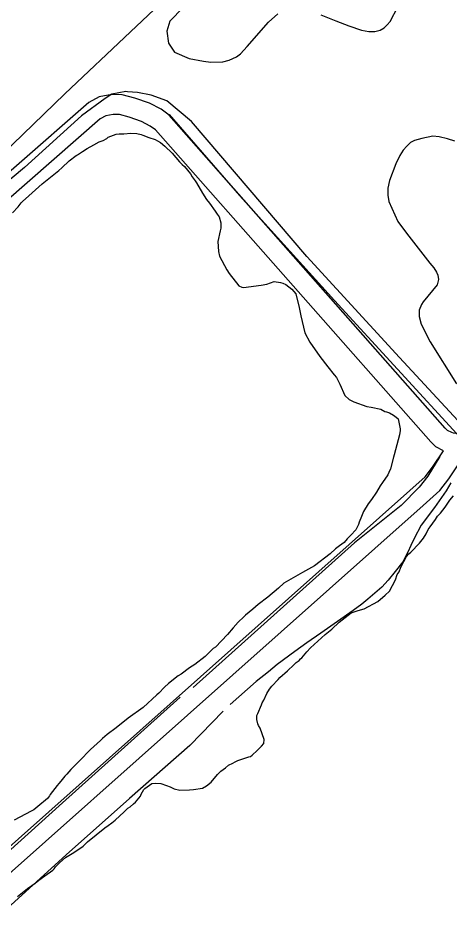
# Model space of a CAD drawing. Extents: x 3704301 to 3742427, y 506229 to 532009.
# Drawn here: x 3724729 to 3725381, y 514774 to 516141 of the extents above; entities that cross this region are included whole.
import ezdxf

# ---------------------------------------------------------------- set-up
doc = ezdxf.new("R2010")
doc.units = 0
for name, color, linetype in [('V-ROAD-CNTR', 7, 'Continuous'), ('V-SITE-VEGE', 7, 'Continuous'), ('V-TOPO-SHOR', 7, 'Continuous')]:
    doc.layers.add(name, color=color, linetype=linetype)

msp = doc.modelspace()

# ---------------------------------------------------------------- linework, layer by layer
at = {"layer": 'V-ROAD-CNTR'}
for points in [[(3725371.5, 515487.9), (3725360, 515493.9), (3725352.2, 515501.3), (3724936.7, 515972.1), (3724928.8, 515977.9), (3724915.6, 515985), (3724896.8, 515991.5), (3724882.4, 515995.1), (3724872.7, 515995.4), (3724861.8, 515993.4), (3724853, 515988.6), (3724526.3, 515702.6), (3724507.9, 515690.8), (3724491.2, 515685), (3724476.2, 515683), (3724456.9, 515683.1), (3724442.8, 515685.8), (3724430.3, 515692.3), (3722763.5, 517197.6), (3721786.2, 518108.4)], [(3727149.4, 517070.5), (3726328.2, 516331), (3725400.4, 515518.4), (3725392.5, 515514.4), (3725389.5, 515514), (3725386.5, 515514.3), (3725383.9, 515515.3), (3725377.6, 515518.6), (3725373.8, 515522.2), (3724957.1, 515994.3), (3724945, 516003.2), (3724927.7, 516012.6), (3724905.3, 516020.2), (3724886.5, 516025), (3724870.5, 516025.5), (3724851.7, 516022.1), (3724835.8, 516013.4), (3724508.2, 515726.6)], [(3722609.4, 513036.6), (3722612.8, 513044.6), (3722628.5, 513060.6), (3722678.2, 513099.9), (3723889.2, 514187.5), (3723917, 514207.1), (3723949.6, 514223.1), (3724004.3, 514261.2), (3724068.3, 514305.9), (3724137.9, 514364.9), (3724207, 514433.1), (3724278.3, 514501.3), (3724321.6, 514539.6), (3725320.6, 515428), (3725343.9, 515448.7), (3725354.8, 515463.1), (3725371.5, 515487.9)], [(3722633.9, 513012.9), (3722634.8, 513019.8), (3722638.2, 513027.6), (3722648.6, 513038.2), (3722697.6, 513077), (3723908, 514164), (3723932.4, 514181.2), (3723964.8, 514197.2), (3724021.4, 514236.6), (3724086.6, 514282.1), (3724158.2, 514342.8), (3724228, 514411.6), (3724298.6, 514479.2), (3724341.5, 514517.1), (3725340.5, 515405.6), (3725366, 515428.2), (3725379.2, 515445.7), (3725408.3, 515488.8)]]:
    msp.add_lwpolyline(points, dxfattribs=at)
at = {"layer": 'V-SITE-VEGE'}
for p, q in [((3725380.9, 515413.4), (3725386.3, 515419.9)), ((3725366.6, 515393.9), (3725373.7, 515403.1)), ((3725373.7, 515403.1), (3725378.1, 515409.1)), ((3725378.1, 515409.1), (3725380.9, 515413.4)), ((3725359, 515384.2), (3725362.3, 515389.1)), ((3725362.3, 515389.1), (3725366.6, 515393.9)), ((3725348, 515369), (3725351.3, 515373.4)), ((3725351.3, 515373.4), (3725359, 515384.2)), ((3725340.9, 515356), (3725345.3, 515362.5)), ((3725345.3, 515362.5), (3725348, 515369)), ((3725321.8, 515334.9), (3725334.9, 515348.4)), ((3725334.9, 515348.4), (3725340.9, 515356)), ((3725315.7, 515328.4), (3725319, 515332.2)), ((3725319, 515332.2), (3725321.8, 515334.9)), ((3725307, 515312.2), (3725315.7, 515328.4)), ((3725301.5, 515301.3), (3725304.2, 515305.1)), ((3725304.2, 515305.1), (3725307, 515312.2)), ((3725289.9, 515275.9), (3725298.7, 515293.2)), ((3725298.7, 515293.2), (3725301.5, 515301.3)), ((3725272.4, 515260.7), (3725283.4, 515269.9)), ((3725283.4, 515269.9), (3725289.9, 515275.9)), ((3725251.7, 515249.4), (3725272.4, 515260.7)), ((3725213.6, 515229.5), (3725232.1, 515243.5)), ((3725232.1, 515243.5), (3725242.5, 515246.8)), ((3725242.5, 515246.8), (3725251.7, 515249.4)), ((3725202.7, 515218.7), (3725213.6, 515229.5)), ((3725170.4, 515190.6), (3725192.8, 515210.6)), ((3725192.8, 515210.6), (3725202.7, 515218.7)), ((3725157.3, 515175.5), (3725165, 515184.7)), ((3725165, 515184.7), (3725170.4, 515190.6)), ((3725145.3, 515165.2), (3725149.1, 515168.4)), ((3725149.1, 515168.4), (3725153.5, 515171.7)), ((3725153.5, 515171.7), (3725155.7, 515173.8)), ((3725155.7, 515173.8), (3725157.3, 515175.5)), ((3725124.5, 515145.7), (3725136, 515156)), ((3725136, 515156), (3725145.3, 515165.2)), ((3725112, 515132.8), (3725121.8, 515143)), ((3725121.8, 515143), (3725124.5, 515145.7)), ((3725104.9, 515121.9), (3725108.7, 515128.4)), ((3725108.7, 515128.4), (3725112, 515132.8)), ((3725099.9, 515111.6), (3725104.9, 515121.9)), ((3725091.1, 515091.6), (3725096.6, 515104.6)), ((3725096.6, 515104.6), (3725097.7, 515107.8)), ((3725097.7, 515107.8), (3725099.9, 515111.6)), ((3725089.4, 515082.3), (3725089.5, 515088.3)), ((3725089.5, 515088.3), (3725091.1, 515091.6)), ((3725091, 515075.8), (3725089.4, 515082.3)), ((3725092.1, 515073.6), (3725091, 515075.8)), ((3725094.8, 515069.3), (3725092.1, 515073.6)), ((3725100.7, 515052.4), (3725094.8, 515069.3)), ((3725096.8, 515042.1), (3725100.1, 515046.4)), ((3725100.1, 515046.4), (3725100.7, 515052.4)), ((3725082.6, 515028.6), (3725090.3, 515035.6)), ((3725090.3, 515035.6), (3725096.8, 515042.1)), ((3725053.2, 515016.8), (3725057, 515018.4)), ((3725057, 515018.4), (3725060.8, 515020.5)), ((3725060.8, 515020.5), (3725068.5, 515023.2)), ((3725068.5, 515023.2), (3725077.7, 515025.9)), ((3725077.7, 515025.9), (3725079.9, 515026.9)), ((3725079.9, 515026.9), (3725082.6, 515028.6)), ((3725030.3, 514999.5), (3725035.2, 515004.4)), ((3725035.2, 515004.4), (3725042.3, 515009.8)), ((3725042.3, 515009.8), (3725046.7, 515013.5)), ((3725046.7, 515013.5), (3725053.2, 515016.8)), ((3725020.4, 514988.1), (3725030.3, 514999.5)), ((3724914.9, 514969.7), (3724918.8, 514976.7)), ((3724918.8, 514976.7), (3724920.4, 514978.3)), ((3724920.4, 514978.3), (3724931.3, 514985.9)), ((3724931.3, 514985.9), (3724936.7, 514986.4)), ((3724936.7, 514986.4), (3724944.9, 514985.8)), ((3724944.9, 514985.8), (3724953, 514983.1)), ((3724953, 514983.1), (3724959, 514980.8)), ((3724959, 514980.8), (3724965, 514978.1)), ((3724965, 514978.1), (3724973.6, 514975.9)), ((3724973.6, 514975.9), (3724987.8, 514976.3)), ((3724987.8, 514976.3), (3724993.8, 514976.9)), ((3724993.8, 514976.9), (3725007.4, 514979)), ((3725007.4, 514979), (3725013.4, 514982.2)), ((3725013.4, 514982.2), (3725020.4, 514988.1)), ((3724906.2, 514957.8), (3724913.8, 514967)), ((3724913.8, 514967), (3724914.9, 514969.7)), ((3724894.7, 514948.6), (3724898.5, 514950.7)), ((3724898.5, 514950.7), (3724903.4, 514955.1)), ((3724903.4, 514955.1), (3724906.2, 514957.8)), ((3724875.6, 514930.7), (3724889.2, 514943.2)), ((3724889.2, 514943.2), (3724894.7, 514948.6)), ((3724860.3, 514918.9), (3724865.2, 514922.6)), ((3724865.2, 514922.6), (3724870.7, 514926.4)), ((3724870.7, 514926.4), (3724875.6, 514930.7)), ((3724834.1, 514897.8), (3724860.3, 514918.9)), ((3724827.5, 514891.3), (3724834.1, 514897.8)), ((3724800.8, 514874.1), (3724813.4, 514881.6)), ((3724813.4, 514881.6), (3724827.5, 514891.3)), ((3724792.1, 514866.5), (3724800.8, 514874.1)), ((3724769.7, 514846.5), (3724781.7, 514855.1)), ((3724781.7, 514855.1), (3724783.9, 514857.3)), ((3724783.9, 514857.3), (3724785.5, 514860)), ((3724785.5, 514860), (3724792.1, 514866.5)), ((3724755, 514835.7), (3724760.4, 514840)), ((3724760.4, 514840), (3724769.7, 514846.5)), ((3724728.2, 514815.2), (3724743.5, 514827.6)), ((3724743.5, 514827.6), (3724755, 514835.7))]:
    msp.add_line(p, q, dxfattribs=at)
for points in [[(3724688.8, 515919.4), (3724799.9, 516026.4), (3724899.1, 516120), (3725031.8, 516245.8), (3725109.3, 516310.4), (3725256.8, 516442.1), (3725367.7, 516547.8), (3725403.5, 516581.2), (3725490.9, 516659.5), (3725496.2, 516672.7), (3725496.3, 516684.9), (3725492.9, 516693.5), (3725484.7, 516703.4), (3725453.9, 516724.3), (3725198.8, 516841.6), (3725070.2, 516914), (3724914.1, 516987.3), (3724731.1, 517070.3), (3724706.6, 517080.1)], [(3724998.6, 516177.9), (3724958.3, 516136.4), (3724953.9, 516120.9), (3724956.2, 516103), (3724965.1, 516089.3), (3724987.2, 516079.8), (3725009, 516075.8), (3725019.9, 516074.2), (3725038.1, 516074.9), (3725047.9, 516077.5), (3725058.9, 516082.1), (3725064.9, 516087), (3725074.8, 516097.8), (3725107.4, 516134.5), (3725121.3, 516147.2)], [(3725186.2, 516145.6), (3725209, 516136.9), (3725228.4, 516129), (3725247.6, 516122.7), (3725258.5, 516120.8), (3725267.9, 516120.5), (3725275.9, 516122.5), (3725281.6, 516126.1), (3725286.3, 516130.5), (3725291, 516135.7), (3725302.6, 516157.7)], [(3725393, 515533.7), (3725305.1, 515628.8), (3725165, 515781.3), (3724990.8, 515984.6), (3724953.6, 516015.9), (3724930.3, 516024.6), (3724909.3, 516028.6), (3724894.5, 516029.4), (3724891.8, 516030.2), (3724870.8, 516026.1), (3724860.6, 516019.3), (3724824.9, 515993.5), (3724738.8, 515915.2), (3724614.7, 515811.8)], [(3724720.7, 515847), (3724729.4, 515856.2), (3724733.8, 515862.1), (3724736, 515864.3), (3724745.3, 515872.4), (3724765.5, 515890.8), (3724790.6, 515910.8), (3724795.5, 515915.1), (3724806.4, 515925.4), (3724816.8, 515933.4), (3724819, 515934.5), (3724826.6, 515939.4), (3724833.7, 515944.2), (3724843.5, 515949.6), (3724851.7, 515953.9), (3724857.7, 515956.1), (3724863.2, 515959.3), (3724865.3, 515960.9), (3724877.3, 515965.7), (3724881.7, 515966.3), (3724888.7, 515966.2), (3724899.6, 515967.3), (3724908.3, 515966.7), (3724914.8, 515965), (3724917.5, 515964.4), (3724926.7, 515960.6), (3724936, 515957.8), (3724939.8, 515955.6), (3724944.1, 515952.9), (3724950.6, 515947.4), (3724962, 515937), (3724972.8, 515923.9), (3724977.1, 515920.1), (3724980.3, 515916.8), (3724989.5, 515905.9), (3724992.2, 515901.5), (3724996.5, 515895), (3724998.7, 515892.3), (3725007.8, 515876.5), (3725013.8, 515867.2), (3725018.1, 515861.7), (3725026.7, 515849.7), (3725029.9, 515844.8), (3725032.6, 515841), (3725035.3, 515831.7), (3725035.3, 515823.6), (3725034.2, 515819.8), (3725030.8, 515803.5), (3725031.8, 515788.8), (3725033.4, 515781.8), (3725044.2, 515761), (3725048, 515755.6), (3725062.5, 515737), (3725066.9, 515734.8), (3725069.6, 515734.3), (3725096.2, 515737.9), (3725104.9, 515739.5), (3725115.8, 515743.3), (3725125.1, 515742.1), (3725128.9, 515741), (3725133.2, 515738.8), (3725142.4, 515731.7), (3725148.3, 515724.6), (3725153.7, 515703.9), (3725155.8, 515691.4), (3725162.2, 515665.8), (3725169.7, 515651.7), (3725184.8, 515630.4), (3725196.7, 515614.6), (3725206.4, 515602.6), (3725209.6, 515598.7), (3725212.3, 515593.3), (3725215, 515588.4), (3725222.5, 515571.5), (3725229, 515565.5), (3725236.1, 515561.6)], [(3725388.4, 515955.3), (3725377.2, 515958.4), (3725365, 515961.4), (3725355.4, 515962.5), (3725338.4, 515959.2), (3725327.5, 515956.1), (3725321.5, 515953.3), (3725316, 515947.8), (3725310.2, 515941.6), (3725305.2, 515933.3), (3725299.4, 515921.1), (3725289.9, 515895.6), (3725287.3, 515884.2), (3725287.2, 515873.8), (3725289, 515863.9), (3725302.6, 515833.8), (3725315.3, 515816.3), (3725350.7, 515771.1), (3725356.7, 515763.8), (3725360.6, 515757.3), (3725362.6, 515753.1), (3725363.9, 515746.6), (3725362, 515738.2), (3725340.8, 515712.6)], [(3725340.8, 515712.6), (3725337.9, 515708.7), (3725334.8, 515699.9), (3725334.5, 515690.7), (3725337.8, 515678.8), (3725351.2, 515652.4), (3725390.7, 515588.9)], [(3725236.1, 515561.6), (3725255.6, 515555), (3725262.1, 515553.9), (3725276.8, 515550.6), (3725282.7, 515547.3), (3725285.4, 515546.7), (3725289.8, 515545.1), (3725295.7, 515541.8), (3725300.1, 515538.5), (3725302.8, 515536.3), (3725306, 515521.1), (3725306, 515518.3), (3725304.8, 515511.8), (3725297.1, 515482), (3725296, 515478.2), (3725291.5, 515460.8), (3725288.8, 515455.4), (3725287.1, 515451.6), (3725279.4, 515440.2), (3725275.6, 515434.8), (3725270.1, 515425.6), (3725262.5, 515414.2), (3725257.5, 515407.7), (3725250.4, 515396.3), (3725247.7, 515388.8), (3725243.8, 515380.1), (3725243.2, 515376.8), (3725238.9, 515368.7), (3725231.7, 515360.6), (3725225.7, 515355.2), (3725221.4, 515349.8), (3725214.3, 515344.4), (3725208.3, 515340), (3725200.1, 515332.5), (3725176.6, 515314.1), (3725163, 515306.6), (3725158.6, 515304.4), (3725130.3, 515288.3), (3725122.1, 515280.7), (3725106.2, 515267.2), (3725091.5, 515255.9), (3725083.3, 515248.9), (3725072.4, 515239.7), (3725070.2, 515237.5), (3725061.5, 515229.4), (3725053.8, 515220.7), (3725045.1, 515210.5), (3725027, 515191.5), (3725023.8, 515189.4), (3725011.7, 515177.5), (3724995.9, 515165.6), (3724987.7, 515160.2), (3724975.2, 515151.1), (3724970.8, 515148.4), (3724956.1, 515137), (3724950.1, 515131.1), (3724941.9, 515122.4), (3724938.6, 515119.7), (3724917.9, 515100.8), (3724895.5, 515084.6), (3724877.5, 515070), (3724863.8, 515059.8), (3724856.7, 515053.8), (3724853.5, 515050.6), (3724838.7, 515037.1), (3724821.8, 515020.3), (3724808.7, 515006.8), (3724802.6, 514999.8), (3724799.9, 514997.1), (3724793.9, 514989.5), (3724790.6, 514985.7), (3724788.4, 514983), (3724781.3, 514973.8), (3724777.5, 514969.5), (3724776.4, 514967.3), (3724773.6, 514963.5), (3724758.9, 514951.1), (3724752.9, 514946.2), (3724749.1, 514944.1), (3724723.5, 514930.6)]]:
    msp.add_lwpolyline(points, dxfattribs=at)
at = {"layer": 'V-TOPO-SHOR'}
for points in [[(3724957.2, 515995.2), (3725063.6, 515873.2), (3725206.8, 515714.8), (3725396.8, 515507.6)], [(3725365.7, 515479.3), (3725347.5, 515449.5), (3725334.6, 515433.2), (3725307.6, 515405.3), (3725237.2, 515348.8), (3725100.7, 515226.9), (3724993.7, 515131)], [(3725382.3, 515439.4), (3725375.2, 515427.6), (3725357.5, 515402.3), (3725337.5, 515375.8), (3725326.8, 515355.4), (3725322.1, 515344.8), (3725317.4, 515334.8), (3725309.8, 515320.3), (3725298.6, 515305.7), (3725287.7, 515292.5), (3725278.3, 515282), (3725257.3, 515264), (3725248.2, 515256.3), (3725235.2, 515246.8), (3725211.3, 515230.1), (3725186.4, 515212.6), (3725165.2, 515198.2), (3725146.7, 515184.9), (3725120.5, 515165.4), (3725107.3, 515154.6), (3725088.8, 515139.9), (3725049.2, 515104.9)], [(3724973.9, 515116.3), (3724791.4, 514952.1), (3724582.6, 514764), (3724549.4, 514733.4)], [(3725038.8, 515095.1), (3724988.5, 515043), (3724897.6, 514963.5), (3724801.8, 514878.2), (3724712.9, 514797.4)]]:
    msp.add_lwpolyline(points, dxfattribs=at)

doc.saveas('drawing.dxf')
